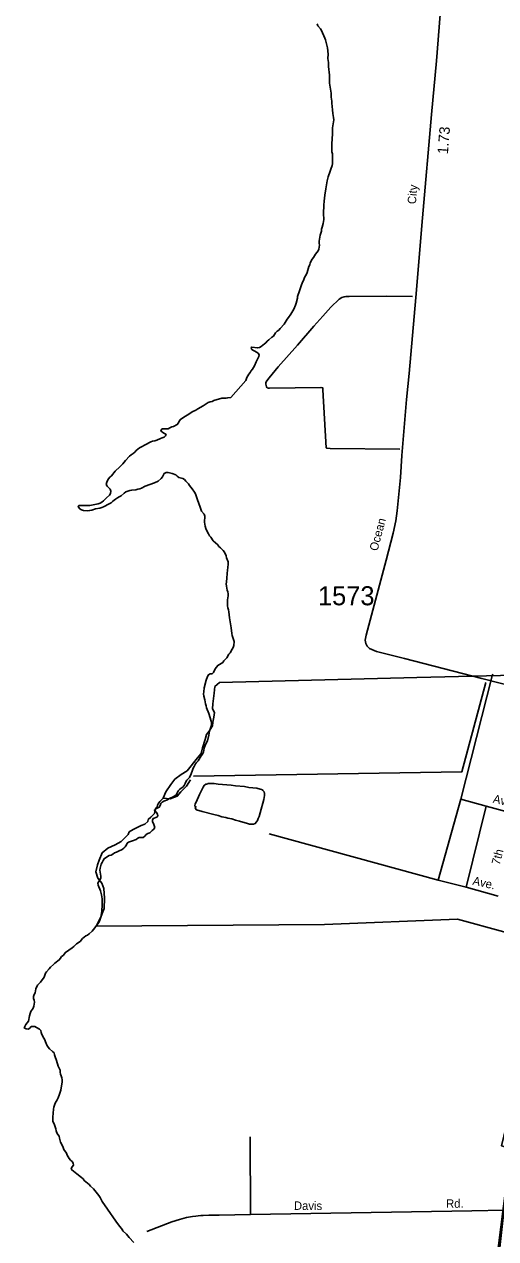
# Model space of a CAD drawing. Extents: x 1945482 to 2853149, y 66427 to 1015778.
# Drawn here: x 2326101 to 2329763, y 88269 to 97692 of the extents above; entities that cross this region are included whole.
import ezdxf

# ---------------------------------------------------------------- set-up
doc = ezdxf.new("R2010")
doc.units = 0
for name, color, linetype in [('Old_Level_10', 7, 'Continuous'), ('Old_Level_11', 7, 'Continuous'), ('Old_Level_17', 7, 'Continuous'), ('Old_Level_32', 7, 'Continuous'), ('Old_Level_35', 7, 'Continuous'), ('Old_Level_48', 7, 'Continuous'), ('Old_Level_49', 7, 'Continuous'), ('Old_Level_60', 7, 'Continuous'), ('Old_Level_8', 7, 'Continuous')]:
    doc.layers.add(name, color=color, linetype=linetype)

msp = doc.modelspace()

# ---------------------------------------------------------------- linework, layer by layer
at = {"layer": 'Old_Level_32'}
msp.add_lwpolyline([(2329331.1, 97769.3), (2329302.7, 97408.5), (2329263.5, 96992.5), (2329194.6, 96189.4), (2329141.9, 95571.7), (2329089.3, 94983.8), (2329070.3, 94781.1), (2329033.9, 94345.8), (2329024.4, 94175.6), (2329013.6, 94071.5), (2328997.4, 93916.1), (2328987.9, 93839), (2328966.3, 93743.1), (2328910.9, 93534.9), (2328786.6, 93068.4), (2328755.6, 92952.1), (2328748.8, 92914.3), (2328752.9, 92888.6), (2328763.7, 92867), (2328781.2, 92849.4), (2328836.6, 92826.4), (2329054.8, 92771), (2329654.6, 92616.9), (2330183.5, 92481.1)], dxfattribs=at)
at = {"layer": 'Old_Level_35'}
for p, q in [((2329736, 92637.8), (2329492.3, 91680.4)), ((2329739, 92649.5), (2329736, 92637.8)), ((2329316.6, 91050.8), (2329492.3, 91680.4)), ((2329688.1, 91626.1), (2329492.3, 91680.4)), ((2329688.1, 91626.1), (2329532.7, 90996.3)), ((2329688.1, 91626.1), (2329946.2, 91555.5)), ((2329316.6, 91050.8), (2328002.6, 91411.3)), ((2329532.7, 90996.3), (2329316.6, 91050.8)), ((2329780.7, 90926), (2329532.7, 90996.3)), ((2327859.5, 88456.3), (2327856.7, 89060.1))]:
    msp.add_line(p, q, dxfattribs=at)
for points in [[(2329018.3, 94396.7), (2328477.9, 94401), (2328450.2, 94402.9), (2328445.8, 94406.7), (2328421.2, 94854.7), (2328418.9, 94872.3), (2328405, 94874.7), (2328004.8, 94868.5), (2327997, 94868.2), (2327988.9, 94872.1), (2327983.1, 94880.1), (2327979.1, 94890.1), (2327977.7, 94898.9), (2327978.5, 94912.1), (2327984.5, 94926.1), (2328002.4, 94948.5), (2328073.2, 95033.3), (2328222.4, 95202.3), (2328350.2, 95350.1), (2328419.4, 95426.7), (2328481.9, 95497.8), (2328546, 95560.4), (2328568.5, 95573.1), (2328585.7, 95578.3), (2328598.8, 95580.2), (2328623.7, 95580.8), (2328915.7, 95581.8), (2329116, 95580.2)], [(2329827.8, 88489.7), (2329578.2, 88484.6), (2327859.5, 88456.3)], [(2327859.5, 88456.3), (2327615.1, 88452.9), (2327535.1, 88451.1), (2327491.2, 88449), (2327472.2, 88448.6), (2327453.2, 88447.2), (2327434.9, 88444.8), (2327408.8, 88441.5), (2327360.8, 88433.4), (2327306.6, 88417.8), (2327248.3, 88400), (2327052.7, 88324.1)]]:
    msp.add_lwpolyline(points, dxfattribs=at)
at = {"layer": 'Old_Level_48'}
for points in [[(2330233, 92650), (2329150, 92623.4)], [(2327617.9, 92584.1), (2327582.4, 92552.8), (2327576.1, 92502.7), (2327565.7, 92419.2), (2327563.6, 92381.7), (2327578.2, 92352.5), (2327574, 92314.9), (2327565.7, 92277.3), (2327563.6, 92248.1), (2327536.5, 92206.4), (2327515.6, 92181.3), (2327507.3, 92141.7), (2327486.4, 92079), (2327476, 92033.1), (2327446.8, 91999.7), (2327367.5, 91899.3)], [(2329150, 92623.4), (2327617.9, 92584.1)], [(2327367.5, 91899.3), (2327319.6, 91871), (2327270, 91834.7), (2327240.2, 91794.3), (2327200.7, 91736.1), (2327181, 91687.9), (2327153.2, 91661.6), (2327141.3, 91643.5), (2327137.3, 91633.5), (2327133.4, 91619.6), (2327125.6, 91611.5), (2327117.6, 91599.4), (2327113.8, 91569.4), (2327084.1, 91541), (2327064.1, 91521), (2327060.2, 91506.9), (2327038.5, 91484.8), (2327008.4, 91476.4), (2326982.6, 91462.2), (2326946.7, 91444), (2326916.8, 91425.8), (2326909, 91405.7), (2326883.2, 91379.4), (2326853.3, 91351.3), (2326807.5, 91324.8), (2326749.6, 91300.4), (2326705.9, 91264), (2326684.3, 91205.9), (2326670.6, 91169.8), (2326656.9, 91115.6), (2326673.4, 91067.9), (2326703.5, 91028), (2326720, 90986.3), (2326724.5, 90912.2), (2326723.1, 90832.1), (2326693.7, 90759.9), (2326659.8, 90693.2)], [(2326659.8, 90693.2), (2328432.3, 90707.3), (2329465.7, 90748.2), (2330184.7, 90551.8), (2329808.4, 88990.8), (2329881.2, 88969.6), (2329702.4, 87363.9), (2329767, 87348.5), (2329732, 87119), (2329547.2, 86624.7), (2329910.8, 86521), (2329632.3, 85488.8), (2329323.7, 85562.3), (2329018.8, 84295.8), (2328992.5, 84302.8), (2328973.1, 84186), (2328940.9, 84190.7), (2328867.5, 83869.7), (2328819, 83881.8), (2328620.3, 83389.2)]]:
    msp.add_lwpolyline(points, dxfattribs=at)
at = {"layer": 'Old_Level_49'}
for points in [[(2329685.8, 92584.8), (2329500.7, 91892.7), (2327415.9, 91858.6)], [(2327391.5, 91829.4), (2327362.3, 91780.6), (2327318.5, 91736.7), (2327289.2, 91702.6), (2327235.6, 91683.1), (2327181, 91687.9), (2327153.2, 91661.6), (2327141.3, 91643.5), (2327137.3, 91633.5), (2327133.4, 91619.6), (2327125.6, 91611.5), (2327117.6, 91599.4), (2327113.8, 91569.4), (2327084.1, 91541), (2327064.1, 91521), (2327060.2, 91506.9), (2327038.5, 91484.8), (2327008.4, 91476.4), (2326982.6, 91462.2), (2326946.7, 91444), (2326916.8, 91425.8), (2326909, 91405.7), (2326883.2, 91379.4), (2326853.3, 91351.3), (2326807.5, 91324.8), (2326749.6, 91300.4), (2326705.9, 91264), (2326684.3, 91205.9), (2326670.6, 91169.8), (2326656.9, 91115.6), (2326673.4, 91067.9), (2326703.5, 91028), (2326720, 90986.3), (2326724.5, 90912.2), (2326723.1, 90832.1), (2326693.7, 90759.9), (2326659.8, 90693.2)], [(2326659.8, 90693.2), (2328432.3, 90707.3), (2329465.7, 90748.2), (2330184.7, 90551.8), (2329808.4, 88990.8), (2329881.2, 88969.6), (2329727.2, 87769.5), (2329768.6, 87762.2), (2329695.5, 87099.3), (2329547.2, 86624.7), (2329887.9, 86563.2), (2329637.1, 85566.5), (2329364.3, 85634.8), (2329050.1, 84445.6), (2329013.6, 84445.6), (2328966.1, 84257.9), (2328941.7, 84250.6), (2328914.9, 84133.7), (2328876, 84128.8), (2328795.6, 83782.7), (2328746.9, 83782.7), (2328580.1, 83380.7)]]:
    msp.add_lwpolyline(points, dxfattribs=at)
at = {"layer": 'Old_Level_60'}
for points in [[(2328222.5, 95564.8), (2328224.5, 95580.2), (2328228.5, 95595.4), (2328234.5, 95609.8), (2328243.5, 95639.4), (2328254.7, 95669.5), (2328259, 95684.4), (2328272.5, 95712), (2328277.5, 95726.3), (2328292.5, 95753.1), (2328297.7, 95767.3), (2328311.7, 95811.7), (2328318.2, 95826), (2328322.7, 95841.2), (2328337.2, 95870.2), (2328347, 95883.3), (2328363.5, 95909.8), (2328383.5, 95933.3), (2328390.2, 95947.1), (2328392.7, 95961.9), (2328393, 95977.9), (2328391.7, 95994), (2328392.5, 96010), (2328394.7, 96025.7), (2328399.7, 96056), (2328405.5, 96070.7), (2328409, 96086.2), (2328410.7, 96101.9), (2328413.7, 96117.1), (2328422.2, 96146.2), (2328425.2, 96160.9), (2328426.7, 96177), (2328425, 96224.4), (2328427.2, 96288.5), (2328429.7, 96320), (2328436, 96367.1), (2328444.5, 96414.5), (2328453.5, 96477.3), (2328461.2, 96508.3), (2328466.2, 96523.8), (2328473, 96538.2), (2328481.5, 96567.6), (2328492, 96597.5), (2328495, 96609.6), (2328496, 96641.2), (2328494.5, 96687.9), (2328490.7, 96702.7), (2328489.7, 96717.8), (2328490.7, 96764.7), (2328494.2, 96842.7), (2328495.2, 96889.7), (2328497, 96905.5), (2328501.5, 96921.2), (2328504.2, 96936), (2328505.2, 96951.8), (2328503.2, 96968), (2328500, 96983.7), (2328499, 96999.1), (2328494.2, 97029.6), (2328490, 97079.5), (2328490, 97094.9), (2328486, 97126.9), (2328483.7, 97157.8), (2328481.7, 97173.7), (2328478.5, 97189.2), (2328471.5, 97235), (2328473, 97265.9), (2328472.7, 97281.7), (2328471.7, 97298.2), (2328465, 97364.8), (2328463, 97395.2), (2328461, 97410.9), (2328460, 97427.1), (2328460.5, 97460.2), (2328455.5, 97509.1), (2328449.7, 97540), (2328440.2, 97570.7), (2328434.7, 97585.4), (2328410.5, 97644.2), (2328402, 97657.7), (2328382.2, 97680.2), (2328377, 97694.6)], [(2326738, 94121.6), (2326741.5, 94138.3), (2326747.7, 94152.2), (2326755.2, 94165.4), (2326766.7, 94177.9), (2326778.5, 94188.5), (2326808.5, 94223.9), (2326844.5, 94259.3), (2326868.2, 94281), (2326886.7, 94306.6), (2326917.5, 94342.3), (2326931.7, 94352.9), (2326946, 94361.5), (2326959.5, 94371.1), (2326970.2, 94384.1), (2326982.7, 94395.2), (2326997, 94405.2), (2327011.7, 94412.9), (2327040, 94430.3), (2327084.2, 94451.6), (2327098.5, 94457.2), (2327115.7, 94461), (2327130, 94466.2), (2327158.5, 94478.5), (2327173, 94482.7), (2327187.2, 94488.6), (2327198.7, 94499.1), (2327204, 94508.9), (2327190.7, 94517.7), (2327177.5, 94525.1), (2327164.5, 94534.2), (2327162.2, 94541.5), (2327171.2, 94552.3), (2327187.5, 94553.5), (2327202.5, 94552.3), (2327218, 94554), (2327232.5, 94560.1), (2327246.5, 94567.7), (2327261.5, 94572.5), (2327290, 94586.8), (2327298.7, 94599.4), (2327305, 94613.4), (2327314.5, 94626.6), (2327340.5, 94642.7), (2327353, 94652.1), (2327366.2, 94659.4), (2327380.2, 94666.3), (2327406, 94684.2), (2327435, 94698.4), (2327449, 94707.5), (2327490.5, 94731.8), (2327529.5, 94757.5), (2327544.5, 94762.5), (2327559.7, 94766.4), (2327574.5, 94772.8), (2327635.5, 94790.2), (2327667.5, 94791.2), (2327682, 94794.6), (2327706, 94797.3), (2327823, 94928.4), (2327830, 94952.6), (2327846.5, 94976.9), (2327854.5, 94990.7), (2327861.2, 95000), (2327874, 95015.6), (2327888.7, 95042.7), (2327901.5, 95072), (2327923.7, 95113.4), (2327925.5, 95126.6), (2327917.5, 95139.6), (2327891.2, 95156.2), (2327876.5, 95162.9), (2327867.2, 95172.2), (2327862.5, 95183.6), (2327868.5, 95188.3), (2327913.7, 95181.4), (2327929, 95184.3), (2327942.2, 95192.6), (2327953.5, 95203.7), (2327966, 95213.6), (2327978.7, 95221.9), (2327988.5, 95234.2), (2328000.7, 95243.3), (2328023.7, 95264.4), (2328036, 95273.4), (2328045.2, 95285.6), (2328053.5, 95299), (2328065, 95310.2), (2328077.5, 95320.2), (2328088.5, 95330.8), (2328119, 95365.5), (2328128, 95377.5), (2328143.7, 95404.2), (2328153.2, 95416.7), (2328170.5, 95442.7), (2328194.5, 95481.6), (2328208, 95511.9), (2328213.2, 95527.2), (2328224.5, 95567.1), (2328222.5, 95564.8)], [(2327686, 93256.8), (2327685.5, 93273.1), (2327682, 93287.8), (2327677, 93302.3), (2327673.5, 93317.5), (2327671, 93333.6), (2327670, 93349.9), (2327670.7, 93364.9), (2327674.7, 93396), (2327680, 93459.9), (2327683.5, 93474.8), (2327685, 93506.6), (2327684, 93522.5), (2327673, 93552.3), (2327669, 93567), (2327655.7, 93596), (2327647, 93608.5), (2327625, 93630), (2327613, 93640.4), (2327603.5, 93652.4), (2327569, 93685.6), (2327550.5, 93712.1), (2327540.2, 93724.2), (2327532.2, 93738.5), (2327525.7, 93752.3), (2327510.2, 93781.3), (2327506.2, 93797.1), (2327502, 93828.6), (2327503.2, 93874.8), (2327498.2, 93890.6), (2327477.5, 93914.9), (2327466.7, 93944.4), (2327446.7, 94003.7), (2327442.5, 94018.6), (2327430.5, 94047.8), (2327424.2, 94061.5), (2327405.7, 94088.7), (2327395.5, 94099.8), (2327385.2, 94112.7), (2327377, 94125.5), (2327367, 94136.8), (2327355, 94147.8), (2327345.5, 94159.3), (2327331.7, 94167), (2327301.5, 94176.7), (2327288.7, 94185.1), (2327278.5, 94196.6), (2327249.2, 94206.8), (2327218.5, 94213.4), (2327203.2, 94213.9), (2327189, 94206.9), (2327174, 94179.7), (2327165.5, 94167.1), (2327142.2, 94146.9), (2327112.5, 94133.8), (2327039.7, 94107.8), (2327012.2, 94094), (2326997.7, 94088.3), (2326983.2, 94084), (2326967.2, 94080.9), (2326936.2, 94078.3), (2326920.7, 94075.1), (2326905.7, 94070.3), (2326889.7, 94063.3), (2326876.2, 94054.7), (2326853, 94033.5), (2326839, 94024.5), (2326825, 94017.4), (2326811.2, 94008.8), (2326798.7, 93999.4), (2326787.2, 93988.3), (2326775.2, 93979), (2326760.7, 93972.1), (2326717.7, 93948.1), (2326703.5, 93942.2), (2326687.5, 93938), (2326655.7, 93932), (2326625.2, 93922.9), (2326609, 93919.1), (2326592.5, 93917.4), (2326562, 93918.9), (2326546.5, 93924.2), (2326532.5, 93932.6), (2326523.2, 93944.4), (2326520.7, 93952.8), (2326529, 93957.9), (2326545.5, 93959.1), (2326577.7, 93957.9), (2326610.2, 93959.7), (2326675, 93972.4), (2326690.5, 93977.6), (2326704, 93984.6), (2326716.7, 93994.6), (2326740.2, 94019), (2326764.2, 94039.2), (2326771.5, 94052.4), (2326773, 94069), (2326767.5, 94084.5), (2326746, 94108.3), (2326738, 94121.6)], [(2327075.5, 91417.8), (2327084.7, 91425.2), (2327095, 91436.6), (2327107, 91446.6), (2327115, 91459.4), (2327111, 91475.4), (2327106.2, 91489.9), (2327098.5, 91503.7), (2327096.2, 91517.2), (2327102.2, 91528.7), (2327130.2, 91541.5), (2327139, 91550.7), (2327136, 91563.3), (2327128.2, 91577.1), (2327111.7, 91594.8), (2327122.5, 91604.3), (2327150, 91617.3), (2327158, 91631.2), (2327161.5, 91646), (2327171.5, 91657.4), (2327185.7, 91664.7), (2327215, 91676), (2327229.5, 91684.2), (2327258.2, 91697.1), (2327271.2, 91705.3), (2327283.7, 91715.3), (2327297.7, 91743.8), (2327307.7, 91755.7), (2327321.2, 91764.1), (2327332.7, 91773.9), (2327343, 91786.4), (2327350.2, 91800.5), (2327355.5, 91814.5), (2327363.2, 91828), (2327385.2, 91849.1), (2327398.5, 91876.7), (2327407.5, 91905.7), (2327413.2, 91920.1), (2327421.7, 91933), (2327424.5, 91939.4), (2327431.5, 91953.1), (2327440.2, 91965.2), (2327451, 91976.6), (2327461, 91989.3), (2327476.2, 92016), (2327485.5, 92029.7), (2327493, 92043.9), (2327497.5, 92075.3), (2327509.7, 92104.1), (2327523.5, 92131.6), (2327535.2, 92176.4), (2327541.2, 92208), (2327545, 92223.2), (2327554.5, 92253), (2327555.2, 92269.2), (2327554, 92284.9), (2327534, 92344.7), (2327517.5, 92389.4), (2327514.2, 92404.5), (2327509.2, 92419.9), (2327504, 92450.8), (2327495, 92480.1), (2327494.2, 92496.3), (2327495, 92512.6), (2327498.5, 92543.1), (2327513, 92603.5), (2327525, 92632.6), (2327533.2, 92645.9), (2327544.5, 92652.3), (2327560.2, 92653.5), (2327572.2, 92662.9), (2327585.2, 92691.7), (2327604, 92717.1), (2327616.5, 92725.7), (2327630.2, 92732), (2327642.7, 92740.9), (2327651.7, 92753.4), (2327675.5, 92775.8), (2327691.2, 92804), (2327700.5, 92816.1), (2327717, 92843.4), (2327724.5, 92857.7), (2327729.7, 92872.5), (2327731, 92903.6), (2327717, 92949), (2327714, 92964.8), (2327707.2, 93010.3), (2327706.2, 93025.4), (2327704.2, 93040.3), (2327701.2, 93056.1), (2327697.2, 93071.2), (2327694.7, 93086.5), (2327690, 93133.9), (2327687.5, 93149.1), (2327683.2, 93164.7), (2327680.2, 93179.7), (2327679, 93194.7), (2327678.7, 93210.5), (2327679.7, 93226.5), (2327686, 93256.8)], [(2327865.5, 91484.7), (2327881.7, 91485.6), (2327895.2, 91491.5), (2327905, 91502.9), (2327914, 91515.5), (2327918.2, 91530.6), (2327926, 91544.2), (2327934.7, 91573.5), (2327962, 91678.3), (2327966.5, 91709.4), (2327967, 91724.6), (2327963.2, 91737.9), (2327956.2, 91745.8), (2327955.2, 91747.9), (2327951.5, 91751.9), (2327908, 91764.1), (2327844.5, 91770.9), (2327810.7, 91776.9), (2327742.2, 91783.1), (2327708.7, 91788.6), (2327608.5, 91796.9), (2327576.2, 91800.6), (2327530, 91802.7), (2327526, 91801.3), (2327521.5, 91796.9), (2327510.7, 91796.9), (2327499.7, 91786.2), (2327491.5, 91772.3), (2327463.5, 91714.9), (2327437, 91657.5), (2327429.5, 91644.4), (2327426, 91629.2), (2327427, 91625.9), (2327434.5, 91621.3), (2327428.2, 91609.1), (2327438.7, 91598.1), (2327483.2, 91584.2), (2327574.7, 91559.9), (2327607.5, 91553.2), (2327636, 91543.8), (2327667.2, 91537.3), (2327682, 91533.2), (2327714, 91527.2), (2327743, 91517), (2327774.2, 91509.7), (2327834.5, 91490.7), (2327849.5, 91486.8), (2327865.5, 91484.7)], [(2326195.5, 89907.1), (2326183.5, 89916.1), (2326170.5, 89916.9), (2326155.7, 89915), (2326144.7, 89904.1), (2326130.5, 89896), (2326115, 89898.4), (2326101.5, 89905), (2326114.7, 89932.2), (2326134.7, 89956.1), (2326142.2, 90000), (2326146.2, 90017.1), (2326151.7, 90032.7), (2326169.5, 90059), (2326174.5, 90073.4), (2326180.7, 90104.8), (2326178.7, 90119.9), (2326172.7, 90134.1), (2326172, 90150), (2326177.2, 90164.2), (2326185, 90178), (2326189.2, 90192.8), (2326192.5, 90207.8), (2326205.5, 90237.3), (2326216.2, 90249.4), (2326228.7, 90259.7), (2326255.5, 90298.6), (2326261.7, 90313.6), (2326265.5, 90328.8), (2326275, 90341), (2326296, 90363.7), (2326305.5, 90376.7), (2326329.5, 90397.1), (2326340, 90408.4), (2326373, 90433.2), (2326382.7, 90445.3), (2326391.2, 90458), (2326402.5, 90468.1), (2326421.5, 90491.4), (2326448.5, 90507.1), (2326473, 90525.9), (2326485.5, 90536.3), (2326495.7, 90548.3), (2326508, 90558.2), (2326534.7, 90575.4), (2326554.5, 90599.6), (2326567, 90607.9), (2326579, 90618.5), (2326592.7, 90624.7), (2326605, 90634.1), (2326629.2, 90656.4), (2326650.5, 90680.8), (2326677, 90719.7), (2326684.5, 90733.4), (2326695.5, 90764), (2326699.5, 90779.7), (2326704.2, 90811.6), (2326706.7, 90860.4), (2326706.2, 90907.8), (2326705, 90922.8), (2326701.7, 90938.7), (2326694, 90968.9), (2326675.5, 91011.9), (2326673.7, 91027.8), (2326680, 91041.7), (2326689.5, 91053.8), (2326696.2, 91067.5), (2326696.5, 91083.6), (2326692.5, 91098.8), (2326689.7, 91114.6), (2326688.5, 91129.7), (2326689.7, 91145.2), (2326699.5, 91175.1), (2326707, 91188.7), (2326713.7, 91203.1), (2326722.5, 91217), (2326748.2, 91234.5), (2326762, 91241.6), (2326776.7, 91246.5), (2326790.5, 91252.7), (2326802.5, 91263), (2326817.7, 91267.9), (2326832, 91275.6), (2326861, 91289.6), (2326874.2, 91299.4), (2326885.5, 91310.8), (2326894.5, 91324.3), (2326901.5, 91337.9), (2326912, 91346.8), (2326927, 91351), (2326942, 91357.1), (2326971.2, 91367.2), (2326983.5, 91377.4), (2326994, 91382.9), (2327009.2, 91381.4), (2327024.5, 91383.7), (2327036.7, 91392.5), (2327047, 91404.5), (2327061, 91412.4), (2327075.5, 91417.8)], [(2326952.5, 88238.9), (2326916.5, 88278.4), (2326894.5, 88303.9), (2326870, 88328.6), (2326860.7, 88339.5), (2326863.5, 88337.7), (2326854.5, 88351.9), (2326833.2, 88377.8), (2326812.7, 88404.6), (2326748, 88497.7), (2326707.2, 88558.8), (2326691, 88590.4), (2326681.2, 88604.9), (2326650, 88644.7), (2326638.7, 88656.5), (2326616, 88678.1), (2326605, 88690.2), (2326593.2, 88700.6), (2326579.2, 88710.2), (2326567.5, 88721), (2326558, 88733.5), (2326546.2, 88745.4), (2326508.7, 88772.1), (2326471.5, 88803.4), (2326466.2, 88814.9), (2326473.5, 88828.1), (2326483.5, 88840.6), (2326481.7, 88856.3), (2326473, 88869.6), (2326461.2, 88879.5), (2326450.2, 88890.9), (2326441.5, 88904.1), (2326433.5, 88918.3), (2326428.7, 88933.9), (2326410, 88961.8), (2326403.2, 88976.6), (2326397.7, 88991.1), (2326384, 89018.8), (2326375.5, 89049.9), (2326373.5, 89064.9), (2326363, 89077.3), (2326354.2, 89090.9), (2326348, 89105.5), (2326347.2, 89121.9), (2326336.5, 89152.1), (2326324.5, 89180.2), (2326322.5, 89195.6), (2326322.5, 89211.3), (2326329, 89274.1), (2326331.7, 89289.4), (2326342.2, 89320.2), (2326349, 89333.8), (2326357, 89347.2), (2326363.5, 89362), (2326374.7, 89391.7), (2326381.5, 89407), (2326386.7, 89422.9), (2326395, 89486.3), (2326395.5, 89502.8), (2326393.5, 89518.9), (2326387, 89532.9), (2326383, 89547.4), (2326380.2, 89562.8), (2326379.7, 89578), (2326371.7, 89592.5), (2326366, 89607.1), (2326352.5, 89651), (2326341, 89680.7), (2326337.5, 89696.1), (2326333, 89710.7), (2326321.5, 89721.8), (2326297.5, 89741.9), (2326279, 89766.2), (2326267.5, 89796.7), (2326260.5, 89811.5), (2326253.5, 89825.6), (2326237.2, 89854.4), (2326232.5, 89869), (2326229.2, 89884.3), (2326219.7, 89896.1), (2326195.5, 89907.1)]]:
    msp.add_lwpolyline(points, dxfattribs=at)

# ---------------------------------------------------------------- texts
at = {"layer": 'Old_Level_10'}
for s, rotation, p in [('Ave.', 347.31474, (2329737.1, 91653.2)), ('7th', 75.26511, (2329792.6, 91164.9)), ('Ave.', 347.31474, (2329579.1, 91017.5)), ('Rd.', 0.43576, (2329377.3, 88509)), ('Davis', 359.6167, (2328195.4, 88493.3))]:
    msp.add_text(s, height=65.62, rotation=rotation, dxfattribs=at).set_placement(p)
at = {"layer": 'Old_Level_11'}
for s, rotation, p in [('City', 85.0724, (2329142.5, 96294.6)), ('Ocean', 75.16213, (2328844.2, 93600.9))]:
    msp.add_text(s, height=65.62, rotation=rotation, dxfattribs=at).set_placement(p)
at = {"layer": 'Old_Level_17'}
msp.add_text('1.73', height=82.02, rotation=85.32854, dxfattribs=at).set_placement((2329391.1, 96682.1))
at = {"layer": 'Old_Level_8'}
msp.add_text('1573', height=147.64, dxfattribs=at).set_placement((2328382.2, 93184.3))

doc.saveas('drawing.dxf')
